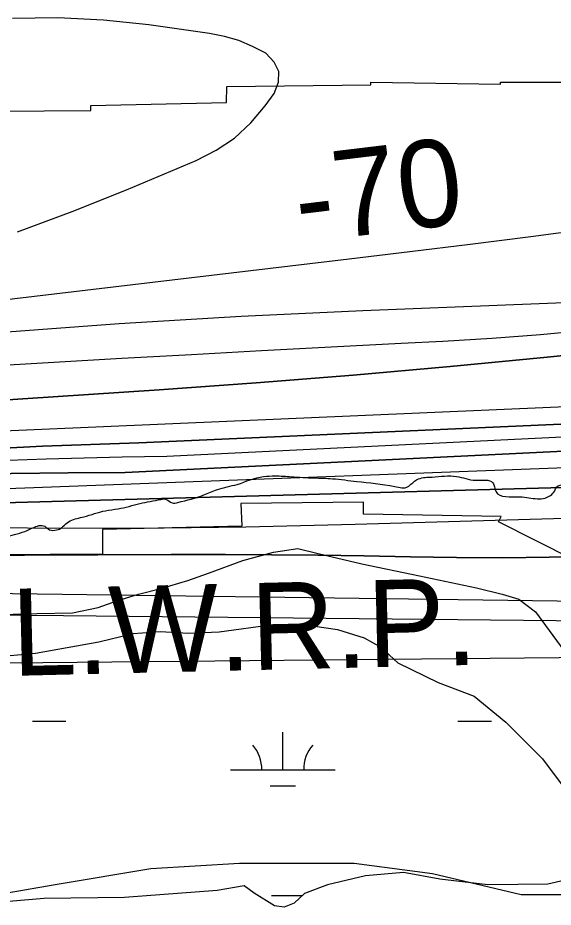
# Model space of a CAD drawing. Extents: x 3297772 to 3335630, y 634068 to 659439.
# Drawn here: x 3330240 to 3330750, y 645234 to 646083 of the extents above; entities that cross this region are included whole.
import ezdxf

# ---------------------------------------------------------------- set-up
doc = ezdxf.new("R2010")
doc.units = 0
for name, color, linetype in [('V-RIVR-EDGE', 7, 'Continuous'), ('V-RRAP-RVMT', 7, 'Continuous'), ('V-SITE-VEGE', 7, 'Continuous'), ('V-TOPO-DPTH', 7, 'Continuous'), ('V-TOPO-MAJR', 7, 'Continuous'), ('V-TOPO-MINR', 7, 'Continuous'), ('V-TOPO-MINR-IDEN', 7, 'Continuous'), ('V-TOPO-WATR', 7, 'Continuous'), ('V-TOPO-WATR-IDEN', 7, 'Continuous'), ('V-WETL-SWMP', 7, 'Continuous')]:
    doc.layers.add(name, color=color, linetype=linetype)

msp = doc.modelspace()

# ---------------------------------------------------------------- linework, layer by layer
at = {"layer": 'V-RIVR-EDGE'}
for points in [[(3330448.91, 645637.24), (3330473.78, 645644.86), (3330485.12, 645645.56), (3330500.47, 645644.79), (3330522.03, 645643.64), (3330539.58, 645642.87), (3330562.96, 645640.25), (3330599.14, 645635.41), (3330611.94, 645635.38), (3330614.5, 645637.57), (3330621.82, 645642.67), (3330634.62, 645644.46), (3330658.02, 645645.13), (3330676.29, 645641.43), (3330692.73, 645638.83), (3330694.18, 645635.18), (3330695.63, 645630.42), (3330718.29, 645625.61), (3330735.1, 645623.74), (3330742.41, 645624.46), (3330747.53, 645627), (3330751.57, 645631.38), (3330753.4, 645635.03), (3330761.08, 645637.2), (3330782.3, 645640.81), (3330789.24, 645640.42), (3330793.98, 645636.03), (3330802.72, 645623.94), (3330811.47, 645611.49), (3330815.47, 645603.8), (3330821.3, 645595.75), (3330822.01, 645586.61), (3330823.07, 645574.91), (3330824.52, 645569.05), (3330830.72, 645561.36), (3330835.47, 645560.99), (3330841.32, 645560.97), (3330847.18, 645568.63), (3330850.11, 645570.09), (3330855.23, 645571.54), (3330859.98, 645570.43), (3330868.02, 645567.85), (3330874.96, 645567.47), (3330884.11, 645569.27), (3330893.25, 645573.27), (3330905.35, 645585.3), (3330915.98, 645598.07), (3330920.37, 645599.52), (3330923.66, 645599.88), (3330931.33, 645596.57), (3330964.54, 645574.19), (3330990.45, 645558.04), (3331006.9, 645555.81), (3331027.37, 645556.49), (3331050.41, 645560.82), (3331062.48, 645564.08), (3331069.8, 645569.18), (3331073.84, 645575.38), (3331078.97, 645581.58), (3331080.47, 645593.28), (3331079.04, 645606.81), (3331077.62, 645625.45), (3331079.1, 645633.49), (3331082.04, 645639.7), (3331082.41, 645641.53), (3331080.96, 645646.28), (3331082.06, 645648.11), (3331083.53, 645650.3), (3331090.49, 645655.03), (3331104.38, 645656.46), (3331108.77, 645656.45), (3331111.69, 645653.88), (3331118.99, 645651.31), (3331128.13, 645649.82), (3331136.89, 645646.14), (3331145.29, 645644.3), (3331147.85, 645645.02), (3331151.89, 645649.03), (3331154.09, 645652.68), (3331158.48, 645654.86), (3331161.77, 645654.12), (3331162.49, 645650.47), (3331163.92, 645638.4), (3331166.1, 645632.18), (3331174.86, 645626.68), (3331193.49, 645621.51), (3331201.17, 645621.49), (3331209.21, 645624.03), (3331216.91, 645630.96), (3331220.58, 645637.89), (3331221.33, 645645.2), (3331221.71, 645651.05), (3331219.54, 645660.93), (3331219.55, 645665.31), (3331221.75, 645667.87), (3331223.22, 645668.59), (3331223.96, 645672.25), (3331224.33, 645674.07), (3331226.89, 645674.8), (3331232.73, 645674.05), (3331234.2, 645675.88), (3331234.57, 645678.44), (3331237.5, 645678.79), (3331242.98, 645677.32), (3331252.48, 645675.47), (3331262.34, 645674.71), (3331276.6, 645675.77), (3331288.31, 645677.57), (3331300.74, 645680.83), (3331309.17, 645688.12), (3331324.57, 645709.29), (3331338.89, 645733.01), (3331346.22, 645741.4), (3331353.54, 645744.67), (3331367.44, 645747.2), (3331376.94, 645748.63), (3331391.2, 645748.23), (3331400.7, 645747.11), (3331406.55, 645746.73), (3331412.4, 645748.55), (3331415.33, 645750), (3331416.42, 645747.81), (3331418.61, 645746.34), (3331424.09, 645746.32), (3331431.78, 645750.33), (3331439.82, 645751.04), (3331465.05, 645752.44), (3331476.02, 645754.6), (3331481.52, 645758.98), (3331488.11, 645763.35), (3331494.33, 645765.89), (3331501.27, 645766.24), (3331514.43, 645765.48), (3331515.89, 645762.91), (3331517.71, 645761.08), (3331527.21, 645758.86), (3331535.98, 645758.84), (3331540.37, 645760.66), (3331541.11, 645762.49), (3331540.38, 645765.05), (3331536.01, 645768.35), (3331536.01, 645770.17), (3331537.11, 645771.63), (3331540.04, 645771.99), (3331557.57, 645767.93), (3331569.27, 645767.53), (3331580.97, 645767.5), (3331595.96, 645769.3), (3331613.51, 645772.18), (3331624.85, 645773.24), (3331630.33, 645771.4), (3331633.61, 645768.47), (3331638.72, 645767.73), (3331643.11, 645768.08), (3331648.6, 645770.63), (3331652.63, 645773.91), (3331660.31, 645775.72), (3331670.91, 645775.32), (3331678.21, 645771.29), (3331684.06, 645769.44), (3331691.37, 645768.69), (3331711.11, 645769.74), (3331753.53, 645776.22), (3331799.6, 645782.32), (3331827.02, 645783.35), (3331852.99, 645787.67), (3331887.72, 645791.24), (3331916.24, 645792.63), (3331931.22, 645791.86), (3331942.55, 645790.01), (3331954.96, 645781.93), (3331968.46, 645770.93), (3331978.31, 645765.43), (3332002.42, 645757.69), (3332022.16, 645755.81), (3332044.46, 645757.22), (3332072.25, 645760.44), (3332109.19, 645767.66), (3332134.05, 645770.89), (3332153.43, 645771.94), (3332163.66, 645772.64), (3332202.8, 645780.95), (3332228.77, 645786.01), (3332234.99, 645790.01), (3332245.61, 645799.13), (3332252.94, 645806.42), (3332260.26, 645810.42), (3332275.26, 645814.04), (3332289.52, 645815.47), (3332303.41, 645813.6), (3332324.58, 645804.05), (3332345.4, 645794.13), (3332361.1, 645788.6), (3332369.87, 645788.22), (3332383.03, 645788.92), (3332399.48, 645788.14), (3332415.19, 645784.82), (3332428.71, 645782.59), (3332441.5, 645781.83), (3332451.38, 645785.82), (3332467.49, 645793.83), (3332481.4, 645804.03), (3332490.55, 645806.93), (3332500.42, 645806.9), (3332507.36, 645806.52), (3332513.94, 645806.5), (3332520.89, 645807.22), (3332533.7, 645811.57), (3332542.48, 645814.84), (3332553.82, 645819.2), (3332575.4, 645826.09), (3332590.04, 645832.27), (3332610.17, 645843.19), (3332632.88, 645858.85), (3332647.15, 645866.49), (3332662.15, 645870.47), (3332681.16, 645871.16), (3332696.51, 645869.66), (3332706.01, 645868.54), (3332710.4, 645868.53), (3332715.88, 645869.98), (3332722.11, 645873.62), (3332725.4, 645873.61), (3332731.61, 645873.59), (3332741.47, 645868.82), (3332755.35, 645863.66), (3332763.02, 645864.01), (3332790.8, 645862.11), (3332817.48, 645860.95), (3332831.37, 645858.72), (3332832.83, 645859.45), (3332832.84, 645860.91), (3332831.38, 645863.11), (3332824.07, 645865.32), (3332823.71, 645867.52), (3332824.82, 645870.44), (3332827.75, 645872.26), (3332831.04, 645872.62), (3332842.73, 645870.76), (3332851.86, 645868.54), (3332854.42, 645868.54), (3332874.17, 645871.78), (3332895.38, 645875.38), (3332904.89, 645876.09), (3332914.76, 645876.06), (3332924.99, 645873.11), (3332938.13, 645867.23), (3332953.09, 645857.69), (3332967.7, 645851.81), (3332979.4, 645851.41), (3332987.8, 645848.83), (3332995.47, 645844.43), (3333019.95, 645841.81), (3333038.96, 645841.4), (3333050.66, 645843.19), (3333067.86, 645849), (3333089.08, 645857.36), (3333116.52, 645867.16), (3333136.27, 645871.5), (3333157.11, 645874), (3333175.02, 645873.96), (3333191.47, 645873.55), (3333203.54, 645875.35), (3333217.44, 645878.97), (3333230.6, 645878.94), (3333255.45, 645875.95), (3333267.51, 645876.29), (3333286.9, 645881.72), (3333304.09, 645884.24), (3333322.73, 645884.93), (3333341.01, 645886.71), (3333351.63, 645892.53), (3333362.98, 645899.81), (3333371.39, 645901.99), (3333390.04, 645904.13), (3333418.2, 645908.08), (3333442.63, 645911.21)], [(3329840.92, 645606.94), (3329874.18, 645602.48), (3329880.75, 645599.9), (3329895.74, 645599.86), (3329909.26, 645600.2), (3329917.67, 645597.98), (3329924.97, 645595.4), (3329936.3, 645596.11), (3329945.44, 645593.89), (3329960.78, 645587.64), (3329977.95, 645583.21), (3329987.08, 645583.19), (3329993.66, 645583.17), (3330006.09, 645580.22), (3330019.24, 645579.45), (3330036.79, 645581.6), (3330043.01, 645581.59), (3330050.32, 645580.11), (3330052.5, 645574.25), (3330055.78, 645573.51), (3330064.56, 645573.13), (3330075.52, 645573.1), (3330083.56, 645571.25), (3330097.82, 645573.04), (3330107.69, 645574.48), (3330113.18, 645574.47), (3330120.12, 645574.09), (3330127.07, 645573.7), (3330132.91, 645572.96), (3330137.66, 645572.95), (3330138.75, 645569.65), (3330149.71, 645565.97), (3330155.56, 645565.96), (3330162.87, 645565.21), (3330168.72, 645567.02), (3330174.21, 645569.57), (3330183.73, 645574.66), (3330192.15, 645579.39), (3330193.99, 645583.77), (3330195.82, 645584.5), (3330203.13, 645584.48), (3330231.65, 645588.43), (3330251.04, 645594.6), (3330262.74, 645598.22), (3330265.3, 645597.49), (3330269.68, 645594.19), (3330276.63, 645594.17), (3330279.19, 645594.89), (3330283.95, 645598.54), (3330289.44, 645602.55), (3330302.61, 645606.53), (3330323.1, 645612.33), (3330335.16, 645614.13), (3330356.01, 645619.2), (3330376.13, 645623.17), (3330380.51, 645623.52), (3330386.72, 645619.85), (3330392.2, 645620.2), (3330417.08, 645627.45), (3330429.89, 645632.54), (3330448.91, 645637.24)]]:
    msp.add_spline(points, degree=3, dxfattribs=at)
at = {"layer": 'V-RRAP-RVMT'}
for p, q in [((3330438.54, 646001.64), (3330438.92, 646017.15)), ((3330438.92, 646017.15), (3330576.26, 646018.43)), ((3330576.26, 646018.43), (3330576.26, 646021.24)), ((3330576.26, 646021.24), (3330699.92, 646019.13)), ((3330699.92, 646019.13), (3330699.94, 646021.18)), ((3330699.94, 646021.18), (3330829.65, 646020.88)), ((3330309.07, 645998.74), (3330438.54, 646001.64)), ((3330309.15, 645994.18), (3330309.07, 645998.74)), ((3330186.2, 645993.07), (3330309.15, 645994.18)), ((3330569.12, 645620.38), (3330452.41, 645619.16)), ((3330452.41, 645619.16), (3330453.13, 645597.54)), ((3330569.27, 645609.14), (3330569.12, 645620.38)), ((3330700.55, 645606.88), (3330569.27, 645609.14)), ((3330697.95, 645601.7), (3330700.55, 645606.88)), ((3330940.78, 645478.69), (3330697.95, 645601.7)), ((3330453.13, 645597.54), (3330320.4, 645594.49)), ((3330320.4, 645594.49), (3330320.47, 645571.03)), ((3330320.47, 645571.03), (3330193.15, 645569.88))]:
    msp.add_line(p, q, dxfattribs=at)
at = {"layer": 'V-SITE-VEGE'}
for p, q in [((3330483.34, 645572.71), (3330506.56, 645576.17)), ((3330506.56, 645576.17), (3330525.9, 645571.5)), ((3330421.41, 645552.67), (3330454.31, 645565.01)), ((3330454.31, 645565.01), (3330483.34, 645572.71)), ((3330525.9, 645571.5), (3330567.68, 645561.78)), ((3330567.68, 645561.78), (3330622.6, 645550.11)), ((3330401.66, 645545.72), (3330421.41, 645552.67)), ((3330622.6, 645550.11), (3330677.15, 645538.83)), ((3330376.12, 645538.01), (3330401.66, 645545.72)), ((3330335.09, 645526.84), (3330354.83, 645532.62)), ((3330354.83, 645532.62), (3330376.12, 645538.01)), ((3330677.15, 645538.83), (3330701.52, 645532.61)), ((3330701.52, 645532.61), (3330717.38, 645527.95)), ((3330316.12, 645519.9), (3330335.09, 645526.84)), ((3330717.38, 645527.95), (3330733.23, 645515.93)), ((3330224.02, 645513.43), (3330257.69, 645514.16)), ((3330257.69, 645514.16), (3330291.74, 645514.9)), ((3330291.74, 645514.9), (3330316.12, 645519.9)), ((3330733.23, 645515.93), (3330742.88, 645502.77)), ((3330742.88, 645502.77), (3330760.27, 645479.14)), ((3330451.11, 645275.85), (3330366.59, 645270.88)), ((3330500.83, 645275.85), (3330451.11, 645275.85)), ((3330560.49, 645275.85), (3330500.83, 645275.85)), ((3330635.06, 645265.9), (3330560.49, 645275.85)), ((3330366.59, 645270.88), (3330277.1, 645255.96)), ((3330719.58, 645246.01), (3330635.06, 645265.9)), ((3330277.1, 645255.96), (3330192.58, 645241.03)), ((3330823.99, 645246.01), (3330719.58, 645246.01))]:
    msp.add_line(p, q, dxfattribs=at)
at = {"layer": 'V-TOPO-DPTH'}
for points in [[(3329058.17, 645681.6), (3329884.33, 645672.54), (3329915.27, 645674.59), (3329946.21, 645676.6), (3330938.71, 645719.31), (3330942.11, 645719.69), (3330942.43, 645719.75), (3330942.58, 645719.78), (3330950.14, 645721.52), (3330954.08, 645722.43), (3330958.01, 645723.34), (3330961.95, 645724.26), (3330965.88, 645725.18), (3331737.14, 645906.8)], [(3329058.17, 645681.6), (3329884.33, 645672.54), (3329915.27, 645674.59), (3329946.21, 645676.6), (3330938.71, 645719.31), (3330942.11, 645719.69), (3330942.43, 645719.75), (3330942.58, 645719.78), (3330950.14, 645721.52), (3330954.08, 645722.43), (3330958.01, 645723.34), (3330961.95, 645724.26), (3330965.88, 645725.18), (3331737.14, 645906.8)], [(3329027.52, 645639.56), (3329914.72, 645652.64), (3329941.96, 645654.49), (3330079.87, 645663.74), (3330171.52, 645669.23), (3330263.21, 645673.86), (3330354.96, 645677.2), (3330929.97, 645702.6), (3330937.85, 645703.68), (3330945.69, 645704.91), (3330953.5, 645706.38), (3330961.28, 645708.01), (3331715.4, 645877.73)], [(3331715.4, 645877.73), (3330961.28, 645708.01), (3330953.5, 645706.38), (3330945.69, 645704.91), (3330937.85, 645703.68), (3330929.97, 645702.6), (3330354.96, 645677.2), (3330263.21, 645673.86), (3330171.52, 645669.23), (3330079.87, 645663.74), (3329941.96, 645654.49), (3329914.72, 645652.64), (3329027.52, 645639.56)], [(3331356.08, 645869.19), (3331277.87, 645852.58), (3330968.96, 645786.22), (3330948.92, 645782.25), (3330928.8, 645778.73), (3330908.58, 645775.88), (3330888.28, 645773.47), (3330744.33, 645758.77), (3330651.96, 645749.84), (3330559.54, 645741.57), (3330467.04, 645734.29), (3330374.48, 645727.68), (3329882.82, 645695.22), (3329881.95, 645695.17), (3329879.33, 645694.99), (3329876.71, 645694.83), (3329872.47, 645694.65), (3329871.44, 645694.63), (3328981.92, 645754.14)], [(3331356.08, 645869.19), (3331277.87, 645852.58), (3330968.96, 645786.22), (3330948.92, 645782.25), (3330928.8, 645778.73), (3330908.58, 645775.88), (3330888.28, 645773.47), (3330744.33, 645758.77), (3330651.96, 645749.84), (3330559.54, 645741.57), (3330467.04, 645734.29), (3330374.48, 645727.68), (3329882.82, 645695.22), (3329881.95, 645695.17), (3329879.33, 645694.99), (3329876.71, 645694.83), (3329872.47, 645694.65), (3329871.44, 645694.63), (3328981.92, 645754.14)], [(3331783.67, 645795.97), (3331108.09, 645664.03), (3331083.58, 645659.48), (3331059.03, 645655.22), (3331034.39, 645651.41), (3331009.71, 645647.9), (3330984.97, 645644.89), (3330960.19, 645642.27), (3330935.36, 645640.2), (3330910.49, 645638.52), (3330109.34, 645616.59)], [(3330109.34, 645616.59), (3330910.49, 645638.52), (3330935.36, 645640.2), (3330960.19, 645642.27), (3330984.97, 645644.89), (3331009.71, 645647.9), (3331034.39, 645651.41), (3331059.03, 645655.22), (3331083.58, 645659.48), (3331108.09, 645664.03), (3331783.67, 645795.97)], [(3331362.93, 645756.52), (3331259.99, 645737.68), (3331157.08, 645718.66), (3330991.31, 645687.81), (3330971.27, 645684.36), (3330951.18, 645681.27), (3330931.02, 645678.72), (3330910.8, 645676.53), (3330342.1, 645648.82), (3330287.75, 645648.42), (3330233.39, 645647.79), (3330179.06, 645646.55), (3330124.75, 645644.7), (3330070.48, 645641.95), (3330016.24, 645638.61), (3329923.78, 645632.13), (3329907.15, 645630.95), (3329890.52, 645629.74), (3329873.89, 645628.51), (3329857.27, 645627.26), (3329708.6, 645615.94), (3329063.42, 645593.06)], [(3329063.42, 645593.06), (3329708.6, 645615.94), (3329857.27, 645627.26), (3329873.89, 645628.51), (3329890.52, 645629.74), (3329907.15, 645630.95), (3329923.78, 645632.13), (3330016.24, 645638.61), (3330070.48, 645641.95), (3330124.75, 645644.7), (3330179.06, 645646.55), (3330233.39, 645647.79), (3330287.75, 645648.42), (3330342.1, 645648.82), (3330910.8, 645676.53), (3330931.02, 645678.72), (3330951.18, 645681.27), (3330971.27, 645684.36), (3330991.31, 645687.81), (3331157.08, 645718.66), (3331259.99, 645737.68), (3331362.93, 645756.52)], [(3331329.93, 645641.59), (3331241.4, 645624.57), (3331152.81, 645607.85), (3331023.64, 645583.82), (3330999.53, 645579.9), (3330975.34, 645576.72), (3330951.03, 645574.65), (3330926.64, 645573.31), (3330790.39, 645568.97), (3330746.29, 645567.94), (3330702.19, 645567.42), (3330658.09, 645567.67), (3330613.99, 645568.42), (3330569.89, 645569.37), (3330525.78, 645570.07), (3330481.67, 645570.42), (3330437.55, 645570.52), (3330385.84, 645570.43), (3330315.87, 645570.25), (3330245.89, 645570), (3330175.92, 645569.64)]]:
    msp.add_lwpolyline(points, dxfattribs=at)
at = {"layer": 'V-TOPO-MAJR'}
for points in [[(3331350.69, 645903.58), (3330940.52, 645804.68), (3330932.08, 645802.8), (3330923.6, 645801.12), (3330915.07, 645799.74), (3330906.51, 645798.56), (3330830.99, 645789.5), (3330784.6, 645784.43), (3330738.15, 645779.99), (3330691.62, 645776.53), (3330645.04, 645773.7), (3330605.11, 645771.7), (3330538.53, 645768.29), (3330471.95, 645764.79), (3330405.38, 645761.15), (3330338.81, 645757.43), (3330219.73, 645750.65), (3330162.5, 645747.19), (3330105.28, 645743.48), (3330048.1, 645739.37), (3329990.93, 645735.01), (3329945.97, 645731.42), (3329114.29, 645796.61)], [(3329013.93, 645462.22), (3329935.14, 645464.35), (3330952.51, 645474.33), (3330974.7, 645478.14), (3330996.78, 645482.47), (3331018.69, 645487.58), (3331040.49, 645493.21), (3331611.73, 645651.55)]]:
    msp.add_lwpolyline(points, dxfattribs=at)
at = {"layer": 'V-TOPO-MINR'}
for points in [[(3330239.34, 645878.4), (3330291.47, 645897.8), (3330343.18, 645918.38), (3330409.82, 645946.25), (3330428.81, 645956.12), (3330446.34, 645967.82), (3330461.7, 645982.25), (3330475.62, 645998.5), (3330484.18, 646010.38), (3330488.09, 646021.19), (3330488.63, 646031.3), (3330484.1, 646040.36), (3330476.19, 646048.71), (3330463.42, 646055.28), (3330450.27, 646060.79), (3330436.57, 646064.7), (3330422.49, 646067.54), (3330364.57, 646075.67), (3330321.22, 646080.16), (3330277.82, 646082.53), (3330234.37, 646081.75)], [(3328997, 645917.6), (3329846.54, 645769.93), (3329858.28, 645770.78), (3329870.01, 645771.75), (3329881.73, 645772.91), (3329893.43, 645774.2), (3330555.67, 645852.5), (3330613.38, 645859.45), (3330671.07, 645866.57), (3330728.73, 645873.93), (3330786.37, 645881.47), (3330883.14, 645894.33), (3330892.36, 645895.66), (3330901.55, 645897.12), (3330910.72, 645898.78), (3330919.86, 645900.58), (3331481.1, 646017.41)], [(3331703.03, 646009.86), (3330931.11, 645819.99), (3330929.24, 645819.53), (3330925.49, 645818.62), (3330923.62, 645818.16), (3330920.1, 645817.31), (3330919.75, 645817.25), (3330916.01, 645816.9), (3330913.5, 645816.81), (3330912.74, 645816.78), (3330568.56, 645803.14), (3330452.44, 645797.58), (3330336.39, 645790.76), (3330220.48, 645782.05), (3330104.65, 645772.06), (3329917.91, 645754.43), (3329895.5, 645752.45), (3329873.08, 645750.63), (3329850.63, 645749.08), (3329828.18, 645747.69), (3328963.72, 645853.69)], [(3329058.17, 645681.6), (3329884.33, 645672.54), (3329915.27, 645674.59), (3329946.21, 645676.6), (3330938.71, 645719.31), (3330942.11, 645719.69), (3330942.43, 645719.75), (3330942.58, 645719.78), (3330950.14, 645721.52), (3330954.08, 645722.43), (3330958.01, 645723.34), (3330961.95, 645724.26), (3330965.88, 645725.18), (3331737.14, 645906.8)], [(3329027.52, 645639.56), (3329914.72, 645652.64), (3329941.96, 645654.49), (3330079.87, 645663.74), (3330171.52, 645669.23), (3330263.21, 645673.86), (3330354.96, 645677.2), (3330929.97, 645702.6), (3330937.85, 645703.68), (3330945.69, 645704.91), (3330953.5, 645706.38), (3330961.28, 645708.01), (3331715.4, 645877.73)], [(3328981.92, 645754.14), (3329871.44, 645694.63), (3329872.47, 645694.65), (3329876.71, 645694.83), (3329879.33, 645694.99), (3329881.95, 645695.17), (3329882.82, 645695.22), (3330374.48, 645727.68), (3330467.04, 645734.29), (3330559.54, 645741.57), (3330651.96, 645749.84), (3330744.33, 645758.77), (3330888.28, 645773.47), (3330908.58, 645775.88), (3330928.8, 645778.73), (3330948.92, 645782.25), (3330968.96, 645786.22), (3331277.87, 645852.58), (3331356.08, 645869.19)], [(3329048.08, 645615.41), (3329737.09, 645628.89), (3329845.26, 645636.95), (3329867.13, 645638.57), (3329889.02, 645640.15), (3329910.9, 645641.7), (3329932.79, 645643.22), (3330049.03, 645651.19), (3330121.49, 645655.59), (3330193.98, 645659.26), (3330266.52, 645661.81), (3330339.09, 645663.62), (3330381.7, 645664.35), (3330921.51, 645690.92), (3330934.83, 645692.57), (3330948.12, 645694.47), (3330961.34, 645696.75), (3330974.53, 645699.28), (3331419.93, 645791.44)], [(3329063.42, 645593.06), (3329708.6, 645615.94), (3329857.27, 645627.26), (3329873.89, 645628.51), (3329890.52, 645629.74), (3329907.15, 645630.95), (3329923.78, 645632.13), (3330016.24, 645638.61), (3330070.48, 645641.95), (3330124.75, 645644.7), (3330179.06, 645646.55), (3330233.39, 645647.79), (3330287.75, 645648.42), (3330342.1, 645648.82), (3330910.8, 645676.53), (3330931.02, 645678.72), (3330951.18, 645681.27), (3330971.27, 645684.36), (3330991.31, 645687.81), (3331157.08, 645718.66), (3331259.99, 645737.68), (3331362.93, 645756.52)], [(3330203.54, 645632.67), (3330897.18, 645658.78), (3330926.17, 645661.38), (3330955.09, 645664.47), (3330983.94, 645668.28), (3331012.72, 645672.57), (3331080.12, 645683.48), (3331142.52, 645693.82), (3331204.87, 645704.45), (3331267.14, 645715.54), (3331329.36, 645726.93)], [(3329370.34, 645518.62), (3329418.18, 645519.61), (3329466.02, 645520.18), (3329489.51, 645520.31), (3329549.09, 645521.1), (3329608.66, 645522.52), (3329668.19, 645524.9), (3329727.7, 645527.91), (3329862.99, 645535.84), (3329883.37, 645536.96), (3329903.76, 645537.99), (3330990.01, 645523.24), (3331016, 645529.88), (3331030.23, 645533.49), (3331044.47, 645537.06), (3331058.72, 645540.6), (3331072.98, 645544.1), (3331778.83, 645716.25)], [(3330144.58, 645597.42), (3330248.79, 645596.1), (3330352.99, 645595.82), (3330457.18, 645597.09), (3330561.37, 645599.4), (3330805.93, 645606.64), (3330821.92, 645607.09), (3330837.92, 645607.53), (3330853.91, 645607.94), (3330869.9, 645608.33), (3330885.89, 645608.82), (3330901.87, 645609.45), (3330917.84, 645610.3), (3330933.81, 645611.3), (3330957.46, 645612.94), (3330962.04, 645613.33), (3330966.62, 645613.84), (3330971.18, 645614.5), (3330975.72, 645615.26), (3331498.56, 645712.51)], [(3330175.92, 645569.64), (3330245.89, 645570), (3330315.87, 645570.25), (3330385.84, 645570.43), (3330437.55, 645570.52), (3330481.67, 645570.42), (3330525.78, 645570.07), (3330569.89, 645569.37), (3330613.99, 645568.42), (3330658.09, 645567.67), (3330702.19, 645567.42), (3330746.29, 645567.94), (3330790.39, 645568.97), (3330926.64, 645573.31), (3330951.03, 645574.65), (3330975.34, 645576.72), (3330999.53, 645579.9), (3331023.64, 645583.82), (3331152.81, 645607.85), (3331241.4, 645624.57), (3331329.93, 645641.59)], [(3329181.43, 645490.96), (3329888.39, 645514.64), (3329897.66, 645515.39), (3329906.94, 645516.08), (3331003.76, 645505.16), (3331015.3, 645508.05), (3331214.4, 645561.32), (3331312.8, 645587.39), (3331411.27, 645613.13)]]:
    msp.add_lwpolyline(points, dxfattribs=at)
at = {"layer": 'V-TOPO-WATR'}
msp.add_lwpolyline([(3330109.34, 645616.59), (3330910.49, 645638.52), (3330935.36, 645640.2), (3330960.19, 645642.27), (3330984.97, 645644.89), (3331009.71, 645647.9), (3331034.39, 645651.41), (3331059.03, 645655.22), (3331083.58, 645659.48), (3331108.09, 645664.03), (3331783.67, 645795.97)], dxfattribs=at)
at = {"layer": 'V-WETL-SWMP'}
for p, q in [((3330253.44, 645411.69), (3330285.44, 645411.69)), ((3330659.35, 645411.69), (3330691.35, 645411.69)), ((3330492.29, 645365.26), (3330492.29, 645401.26)), ((3330442.29, 645365.26), (3330542.29, 645365.26)), ((3330480.29, 645349.83), (3330504.29, 645349.83)), ((3330481.44, 645245.19), (3330510.71, 645245.19))]:
    msp.add_line(p, q, dxfattribs=at)
for points in [[(3330221.87, 645473.25), (3330256.54, 645476.33), (3330316.93, 645487.16), (3330349.66, 645495.3), (3330375.37, 645497.22), (3330402.25, 645495.63), (3330431.47, 645496.77), (3330482.9, 645503.72), (3330512.11, 645503.69), (3330544.44, 645498.97), (3330569.75, 645491.15), (3330585.71, 645482.18), (3330602.05, 645467.35), (3330640.6, 645448.61), (3330674.86, 645435.33), (3330704.83, 645410.75), (3330739.85, 645375.65), (3330765.52, 645341.73)], [(3330797.37, 645268.07), (3330745.16, 645256.06), (3330687.9, 645255.34), (3330641.94, 645260.85), (3330607.27, 645267.12), (3330571.04, 645264.05), (3330534.81, 645255.52), (3330512.98, 645247.36), (3330503.23, 645238.03), (3330493.49, 645234.14), (3330484.53, 645235.32), (3330465.07, 645247.42), (3330455.34, 645254.44), (3330429.62, 645250.19), (3330341.19, 645243.28), (3330264.84, 645242.59), (3330215.75, 645238.36)]]:
    msp.add_lwpolyline(points, dxfattribs=at)
for centre, start, end in [((3330437.04, 645365.74), 359.22818, 40.77184), ((3330547.53, 645365.74), 139.22818, 180.77184)]:
    msp.add_arc(centre, 35.25, start, end, dxfattribs=at)

# ---------------------------------------------------------------- texts
at = {"layer": 'V-TOPO-MINR-IDEN'}
msp.add_text('-70', height=83, rotation=6.86743, dxfattribs=at).set_placement((3330508.24, 645867.69))
at = {"layer": 'V-TOPO-WATR-IDEN'}
msp.add_text('L.W.R.P.', height=83, rotation=1.36976, dxfattribs=at).set_placement((3330234.57, 645454.8))

doc.saveas('drawing.dxf')
